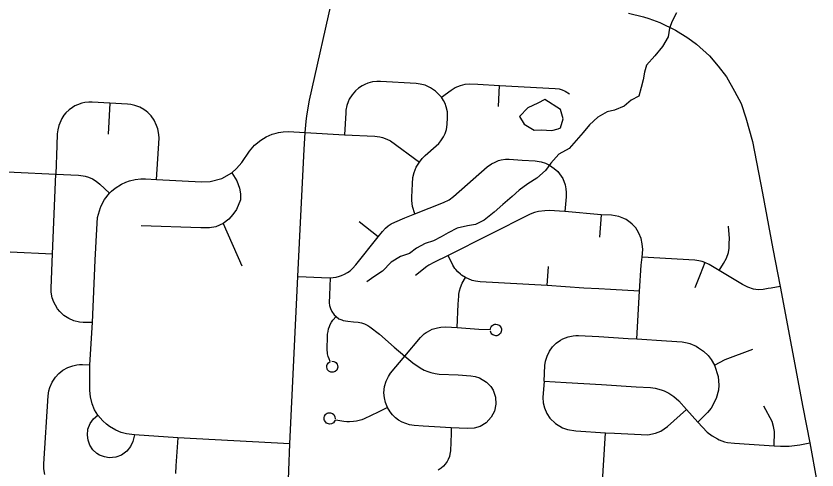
# Model space of a CAD drawing. Extents: x 114843 to 284848, y 317643 to 566895.
# Drawn here: x 206343 to 212390, y 469407 to 472834 of the extents above; entities that cross this region are included whole.
import ezdxf

# ---------------------------------------------------------------- set-up
doc = ezdxf.new("R2010")
doc.units = 0
for name, color, linetype in [('GM_X_County_Road', 7, 'Continuous'), ('GM_X_Minor_Lake', 7, 'Continuous'), ('GM_X_Minor_River', 7, 'Continuous'), ('GM_X_Township_Road', 7, 'Continuous')]:
    doc.layers.add(name, color=color, linetype=linetype)

msp = doc.modelspace()

# ---------------------------------------------------------------- linework, layer by layer
at = {"layer": 'GM_X_County_Road'}
for points in [[(208226.2, 465169), (208296.5, 466836.1), (208340.2, 467787.6), (208350.7, 468035.3), (208366.6, 468443.4), (208380.2, 468800.5), (208409.9, 469605.9), (208470.2, 470868.7), (208496.4, 471376.3), (208519.8, 471827.6), (208527.2, 471955.4), (208533.4, 472039.1), (208538.6, 472079.9), (208558.6, 472199.9), (208743.6, 473015.8)], [(210968, 472856.5), (211080.3, 472829.1), (211121.7, 472816), (211202.8, 472785.2), (211321.9, 472726.9), (211415.4, 472668.7), (211481.1, 472620.4), (211578.1, 472532.6), (211643.4, 472455.1), (211706.7, 472374.2), (211767.9, 472267.7), (211818.2, 472174.5), (211852.3, 472066.2), (211903.5, 471886), (211979.1, 471495.8), (212057.3, 471076.7), (212111.2, 470792.5), (212284.7, 469881.1), (212335.7, 469611.1), (212390.3, 469320.5)]]:
    msp.add_lwpolyline(points, dxfattribs=at)
at = {"layer": 'GM_X_Minor_Lake'}
for points in [[(210335.2, 472204.1), (210283.5, 472175.6), (210207.8, 472141), (210144.4, 472076.4), (210180.9, 472016.6), (210255.2, 471973.3), (210307.1, 471975.7), (210389.1, 471970.4), (210435.8, 471983.6)], [(210435.8, 471983.6), (210454.8, 471989), (210474.2, 472059.2), (210453.7, 472129.1), (210335.2, 472204.1)]]:
    msp.add_lwpolyline(points, dxfattribs=at)
at = {"layer": 'GM_X_Minor_River'}
msp.add_lwpolyline([(211328.8, 472859.2), (211297.4, 472794.9), (211277.8, 472742.7), (211266.4, 472676.6), (211223, 472604.1), (211165.6, 472533.6), (211104.3, 472463), (211088.7, 472410.8), (211079.2, 472352.7), (211063.7, 472294.6), (211044.3, 472230.3), (210986.6, 472197.8), (210935, 472153.3), (210861.3, 472122.7), (210807.5, 472110.2), (210735.9, 472071.5), (210672.4, 472012.9), (210625, 471954.5), (210573.5, 471894), (210520.1, 471833.5), (210442.5, 471790.8), (210381.1, 471724.2), (210341.6, 471667.8), (210274.1, 471609.2), (210208.6, 471566.6), (210141, 471520), (210089.5, 471471.5), (210018, 471410.8), (209952.6, 471352.2), (209877.1, 471293.5), (209811.5, 471260.9), (209751.6, 471250.4), (209673.9, 471231.7), (209606.2, 471197), (209552.5, 471166.6), (209494.8, 471138), (209433, 471117.5), (209367.4, 471080.9), (209313.8, 471042.4), (209246, 471019.8), (209176.5, 470975.1), (209109.1, 470908.5), (209045.5, 470865.9), (208991.9, 470827.4)], dxfattribs=at)
at = {"layer": 'GM_X_Township_Road'}
for p, q in [((209984.8, 472151.6), (209993.1, 472309.3)), ((207052.1, 472176.4), (207040.3, 471942.1)), ((210761, 471334.5), (210749.6, 471163.5)), ((207907, 471268.4), (208048.1, 470947.5)), ((209076.3, 471166.1), (208932.9, 471280.4)), ((206298, 471054.7), (206619.1, 471039.9)), ((210352.2, 470799.1), (210363.5, 470943.6)), ((210767.9, 469277.6), (210794.4, 469688.7))]:
    msp.add_line(p, q, dxfattribs=at)
for points in [[(209389.7, 471732.1), (209409.7, 471757.4), (209422.7, 471771.1), (209433.2, 471780.7), (209516.4, 471854), (209534.9, 471872.1), (209551.5, 471892), (209570, 471921.1), (209582.8, 471948.4), (209592.1, 471977.1), (209598.7, 472015.3), (209601.9, 472067.7), (209599.9, 472110.8), (209591.6, 472148.8), (209582.8, 472173.3), (209571.5, 472196.6), (209556.4, 472220.4), (209510.9, 472266), (209471.6, 472293.1), (209431.8, 472310.9), (209393.9, 472320.9), (209363.9, 472324.4), (209094.6, 472340.1), (209068.5, 472340.3), (209034, 472336.3), (209000.4, 472327.5), (208976.2, 472317.9), (208956.9, 472308), (208928.1, 472288.9), (208905.3, 472269), (208880, 472239.6), (208859.6, 472206.6), (208850.6, 472187), (208841, 472158.4), (208834.4, 472124.6), (208832.8, 472104.4), (208823.9, 471937.7)], [(209556.4, 472220.4), (209629.6, 472275.5), (209659.5, 472293.8), (209699.7, 472310.5), (209733.7, 472318.7), (209768.4, 472322.1), (209828.7, 472319.5), (209993.1, 472309.3), (210414.3, 472286.9), (210444, 472283.8), (210466.3, 472277.6), (210488.7, 472268.1), (210521.9, 472247)], [(207404.3, 471600.6), (207423.3, 471912.5), (207420.8, 471940.9), (207413.1, 471983.7), (207405, 472008.6), (207385.9, 472047.7), (207363.1, 472079.6), (207338.9, 472104.7), (207325.5, 472115.9), (207307.8, 472128.6), (207277.3, 472145.6), (207240.6, 472159.4), (207210.8, 472166.1), (207185, 472168.9), (207052.1, 472176.4), (206918.2, 472183.9), (206892, 472184), (206861.7, 472180.7), (206840.4, 472176.1), (206807.3, 472164.8), (206787.7, 472155.5), (206768.8, 472144.5), (206744.3, 472126.5), (206719.2, 472102.4), (206705.3, 472085.6), (206688.5, 472060.2), (206666, 472008.3), (206658.2, 471974.4), (206655.3, 471945.5), (206651.9, 471856.8), (206643.4, 471639.8)], [(208409.9, 469605.9), (207565, 469650.9), (207237.9, 469673), (207177.1, 469680), (207136.2, 469691.1), (207097, 469707.1), (207050, 469734.6), (207026, 469752.9), (206999.4, 469777.7), (206961.1, 469820.1), (206937.1, 469861.2), (206918.2, 469906), (206904.6, 469958.9), (206899.6, 470007.3), (206900.5, 470056.7), (206901.5, 470200.4), (206920.1, 470519.6), (206941.7, 470992), (206953.1, 471225.9), (206959.1, 471313.3), (206980.5, 471388.8), (206982.8, 471394.5), (206996.1, 471421.9), (207011.7, 471448.1), (207049.4, 471495.8), (207065.2, 471511.6), (207093.2, 471535.1), (207139.3, 471564.5), (207172.5, 471579.9), (207201.2, 471590), (207242.6, 471600), (207285, 471604.7), (207321.5, 471604.7), (207404.3, 471600.6), (207742.9, 471581.5), (207809.9, 471584.1), (207898, 471608.2), (207972.1, 471650.7), (208009, 471682.6), (208048.5, 471729.6), (208106.8, 471812.7), (208144.7, 471858.1), (208191.2, 471897.4), (208232.9, 471922.7), (208277.7, 471941.9), (208306.9, 471950.7), (208324.8, 471954.7), (208361, 471960), (208397.7, 471961.4), (208527.2, 471955.4)], [(208527.2, 471955.4), (208823.9, 471937.7), (209052.3, 471927.1), (209068.8, 471925.7), (209090.3, 471922.3), (209111.3, 471917.1), (209143.9, 471905.1), (209170.7, 471891), (209389.7, 471732.1)], [(208470.2, 470868.7), (208533.2, 470865.2), (208648.6, 470861.3), (208715.5, 470857.6), (208738.4, 470859.8), (208760.7, 470863.1), (208785.4, 470869.4), (208801.5, 470874.9), (208822.9, 470884.4), (208845, 470897), (208865.7, 470911.8), (208873.9, 470918.6), (208884.8, 470928.7), (208909.1, 470956.2), (209076.3, 471166.1), (209109.7, 471207.9), (209131.7, 471231.7), (209152.4, 471249.5), (209176.8, 471265.9), (209202.8, 471278.8), (209278.8, 471309.9), (209355.3, 471340.4), (209571.9, 471425.8), (209612.7, 471447.1), (209645, 471471.1), (209899.9, 471694.9), (209933.7, 471717.7), (209959.6, 471731.5), (209986.3, 471742.3), (210006.5, 471747.3), (210038.5, 471752.3), (210067.5, 471752.5), (210165.5, 471747), (210261.5, 471739.8), (210307.8, 471733.6), (210341.8, 471722.8), (210371.9, 471708.7), (210406, 471684.1), (210433.5, 471659.6), (210470.4, 471608.4), (210489, 471560.9), (210494.5, 471530.3), (210496.6, 471502.9), (210496.9, 471470.4), (210487.3, 471358)], [(209355.3, 471340.4), (209336.7, 471397.4), (209330.7, 471442), (209330.7, 471466.3), (209336.2, 471567.5), (209340.2, 471616.1), (209349, 471652.7), (209364.9, 471692), (209389.7, 471732.1)], [(205349.3, 471681.9), (205408.4, 471679.4), (205443.6, 471679.7), (205522.1, 471685.6), (205582.4, 471686.6), (206329.9, 471654.2), (206643.4, 471639.8), (206815, 471632.5), (206832.3, 471631.2), (206849.6, 471628.6), (206866.7, 471624.9), (206891.6, 471617), (206919.6, 471604.7), (206949.5, 471586.6), (206976.5, 471564.4), (207049.4, 471495.8)], [(206920.1, 470519.6), (206850.5, 470520.5), (206821.8, 470523.3), (206779.4, 470533.7), (206742, 470550.2), (206705.3, 470574.4), (206673.3, 470604.4), (206656.8, 470624.9), (206640.4, 470650.8), (206628.9, 470674.3), (206617.5, 470707.3), (206610, 470750.1), (206609.3, 470780.5), (206619.1, 471039.9), (206643.4, 471639.8)], [(207972.1, 471650.7), (208009.7, 471590.7), (208031.6, 471533.7), (208038.4, 471490.6), (208037.7, 471446.9), (208007.1, 471374.2), (207980, 471335.2), (207950.2, 471299.8), (207907, 471268.4), (207852.3, 471243.2), (207803.7, 471235.6), (207739.5, 471236.1), (207287.9, 471251.3)], [(211030.1, 470396.8), (211051.6, 470757.4), (211063.2, 470953.7), (211071.7, 471014.2), (211074.4, 471072.3), (211071.3, 471114), (211061.9, 471154.9), (211046.4, 471193.8), (211032.8, 471218.5), (211021.6, 471234.4), (210995.6, 471263.4), (210980.9, 471276.2), (210948.6, 471297.9), (210931.3, 471306.7), (210894.7, 471319.9), (210839.2, 471330.7), (210761, 471334.5), (210487.3, 471358), (210369.4, 471365.3), (210336.3, 471364.4), (210286.8, 471357.6), (210256.6, 471349.9), (210225.8, 471337.7), (209605, 471025.7), (209498.9, 470974.1), (209459.8, 470952.4), (209445.9, 470943.6), (209359.2, 470874.6)], [(211651, 470912.3), (211684.7, 470965.6), (211706.5, 471006.1), (211722.2, 471048), (211726.1, 471082.8), (211728.5, 471117.7), (211729, 471154.6), (211721.1, 471247.9)], [(211051.6, 470757.4), (210832.7, 470768.5), (210743.9, 470774.8), (210631.2, 470781), (210352.2, 470799.1), (209846.8, 470828.2), (209812.6, 470832.6), (209787.9, 470838.7), (209736.9, 470859.3), (209707.7, 470878.8), (209698.3, 470886.2), (209679.6, 470903.4), (209663.7, 470921.2), (209657.3, 470929.4), (209641.1, 470954.3), (209605, 471025.7)], [(212111.2, 470792.5), (212044.4, 470778.7), (212021.4, 470776.5), (211983.3, 470769.5), (211946.6, 470768), (211910.2, 470772.8), (211868.7, 470786.3), (211828.5, 470806.5), (211651, 470912.3), (211576.7, 470957.7), (211543.2, 470974.1), (211524.3, 470980.6), (211498.4, 470986.7), (211468.1, 470990), (211071.7, 471014.2)], [(211543.2, 470974.1), (211509.2, 470882.7), (211467.6, 470783.3)], [(208715.5, 470857.6), (208709.2, 470725.8), (208707.9, 470669.9), (208710.4, 470648.4), (208716.6, 470625.5), (208727, 470603.7), (208744.8, 470579.2), (208759.4, 470564.7), (208781, 470549.5), (208803.6, 470540.9), (208813.8, 470536.4), (208847.7, 470529.4), (208892.4, 470526.8), (208927.7, 470523), (208952.4, 470517.4), (208974, 470509.4), (208998.2, 470497.8), (209014.4, 470488.6), (209086.3, 470431.5), (209199.1, 470335.4), (209279.2, 470267.6), (209338.9, 470216.9), (209394.5, 470177.2), (209424.7, 470161.2), (209451.4, 470151), (209476, 470142.9), (209507.6, 470135.4), (209538.9, 470131.7), (209681.9, 470124.6), (209775.9, 470118.9), (209810.5, 470112.6), (209843.3, 470103.9), (209896.4, 470069.8), (209927.5, 470037.6), (209944.5, 470008.7), (209962.1, 469956.2), (209965.3, 469903.2), (209956.1, 469852.5), (209930.7, 469804.9), (209892.1, 469763.4), (209848.2, 469736.4), (209803.4, 469722.6), (209750.2, 469719.4), (209628.8, 469726.1)], [(209673.4, 470482.6), (209682.4, 470658.8), (209685.8, 470719.4), (209687.1, 470734.1), (209691.6, 470760.2), (209699, 470785.7), (209712.4, 470816.8), (209736.9, 470859.3)], [(208727.4, 470228.2), (208743.7, 470226.1), (208751.3, 470222.7), (208758, 470217.9), (208768.1, 470204.9), (208771.1, 470197.2), (208772.6, 470184.4), (208768.6, 470168.6), (208764.4, 470161.5), (208752.4, 470150.6), (208737, 470145), (208720.7, 470145.6), (208705.9, 470152.5), (208694.8, 470164.4), (208691.6, 470170.9), (208688.8, 470187.1), (208689.8, 470195.3), (208692.3, 470203.2), (208701.6, 470216.7), (208715.4, 470225.7), (208706.4, 470246.6), (208700.5, 470264.8), (208696.2, 470283.5), (208692.2, 470321.5), (208694.9, 470411.9), (208696.1, 470432), (208698.8, 470452), (208703.4, 470472.5), (208709, 470489.6), (208716, 470506.1), (208724.5, 470522), (208734.4, 470537.1), (208759.4, 470564.7)], [(209279.2, 470267.6), (209396.8, 470407), (209425.2, 470434), (209441, 470445.7), (209449.4, 470451.1), (209486.2, 470469.1), (209525.4, 470481.2), (209551.6, 470485.8), (209588.6, 470486.9), (209673.4, 470482.6), (209837.6, 470471.5), (209923.6, 470466.7), (209924.4, 470474), (209926.9, 470481.8), (209930.7, 470489), (209936, 470495.3), (209942.3, 470500.4), (209949.5, 470504.3), (209958.7, 470506.9), (209966.9, 470507.5), (209975.1, 470506.6), (209982.9, 470504.1), (209990.1, 470500.2), (209996.4, 470494.9), (210001.6, 470488.5), (210005.5, 470481.2), (210007.8, 470473.4), (210008.6, 470465.2), (210007.1, 470452.3), (210004.4, 470444.5), (210000.2, 470437.5), (209994.7, 470431.4), (209988.1, 470426.5), (209980.7, 470423), (209972.8, 470420.9), (209964.6, 470420.5), (209957.6, 470421.3), (209949.6, 470423.9), (209942.4, 470427.9), (209936, 470433.2), (209930.8, 470439.7), (209924.4, 470454.9)], [(210329.6, 470077.3), (210334.8, 470196.5), (210340.1, 470228.7), (210352.2, 470267.4), (210370.3, 470303.7), (210394.7, 470337.9), (210422.4, 470365.2), (210454.1, 470387.7), (210471.2, 470396.9), (210512.2, 470412.9), (210550.8, 470421.2), (210570.5, 470422.9), (210590.3, 470423.1), (210744.2, 470414.6), (210964.1, 470400.8), (211030.1, 470396.8), (211253.4, 470382.8), (211373.7, 470374.4), (211410.9, 470367.3), (211431.6, 470361.1), (211477.1, 470341.4), (211497, 470330), (211534.4, 470303.4), (211567.6, 470271.8), (211592, 470240.6), (211615.5, 470198.9), (211644, 470112.3), (211648.6, 470046.7), (211645.6, 470010.6), (211629.1, 469946.8), (211591.5, 469874.5), (211564.2, 469841.4), (211490, 469768.2)], [(209628.8, 469726.1), (209501.7, 469733.9), (209417.9, 469738.3), (209348.9, 469743.2), (209314.9, 469748.2), (209286.9, 469757), (209259.6, 469768.7), (209232, 469784.1), (209208.2, 469801.7), (209186, 469824.2), (209167.8, 469847), (209147.1, 469880.1), (209132.9, 469917.9), (209125, 469951.9), (209121.5, 469989.4), (209126.3, 470037.9), (209137.4, 470076.7), (209154.6, 470113.1), (209170.1, 470137.3), (209279.2, 470267.6)], [(211615.5, 470198.9), (211696.8, 470241.1), (211905.5, 470319.4)], [(206561.4, 469374), (206554.2, 469417), (206553.8, 469454), (206586.9, 469966.8), (206592.4, 470005.5), (206599.4, 470030.7), (206616.7, 470070.6), (206640.5, 470107), (206667, 470135.8), (206697.5, 470160.1), (206735.4, 470181.2), (206772, 470194.3), (206801.6, 470200.4), (206823, 470202.5), (206846.1, 470202.6), (206901.5, 470200.4)], [(210329.6, 470077.3), (210320.4, 469954.6), (210323.1, 469915.1), (210332.1, 469876.6), (210351, 469832.7), (210372.9, 469799.4), (210415, 469757.1), (210467.9, 469725.2), (210507.1, 469711.7), (210568.7, 469703), (210794.4, 469688.7), (210862.7, 469685), (211112.1, 469672.5), (211171.5, 469684.2), (211212.4, 469701.5), (211262.7, 469735.6), (211404.9, 469864.6)], [(210329.6, 470077.3), (210495.7, 470068.9), (210763.4, 470051.8), (211024.2, 470036.2), (211133.2, 470029.1), (211168.3, 470024.3), (211213.6, 470012.6), (211235.7, 470004.4), (211271.5, 469987.1), (211310.7, 469961.1), (211346.1, 469930), (211404.9, 469864.6), (211490, 469768.2), (211561.3, 469693.9), (211598, 469665.2), (211638.3, 469641.8), (211651, 469635.8), (211692.8, 469620.7), (211714.4, 469615.5), (211768.3, 469608.8), (211877.3, 469601.8), (212067.1, 469590.8), (212115.1, 469587.9), (212179.6, 469587.6), (212261.3, 469598.3), (212335.7, 469611.1)], [(209147.1, 469880.1), (209076.5, 469842.7), (208972.6, 469792.5), (208953.1, 469785.4), (208933.1, 469779.8), (208912.7, 469775.7), (208892, 469773.3), (208861.3, 469771.1), (208840.1, 469771.1), (208818.9, 469772.6), (208772.8, 469779.9), (208752, 469784.1), (208749, 469775.8), (208739.2, 469763.4), (208725.3, 469755.8), (208709.6, 469754.2), (208694.9, 469757.9), (208687.8, 469761.8), (208681.5, 469767), (208672.5, 469780.5), (208670.1, 469788.3), (208669.3, 469796.4), (208670.2, 469804.5), (208672.5, 469812.3), (208680, 469824.9), (208685.8, 469830.6), (208692.8, 469835.1), (208700.4, 469838.1), (208708.5, 469839.7), (208716.8, 469839.6), (208732.4, 469834.8), (208743.3, 469824.9), (208751.4, 469809.7), (208753.4, 469792.6)], [(212067.1, 469590.8), (212069.4, 469696.6), (212063.1, 469735.3), (212051, 469773.8), (211988.3, 469889.8)], [(207237.9, 469673), (207224.5, 469622.2), (207208, 469585.5), (207179.7, 469549.4), (207138.8, 469519.4), (207096.6, 469503.7), (207047.7, 469500), (207010.4, 469505.5), (206973.5, 469520), (206953.6, 469532.3), (206923.5, 469560.2), (206900.9, 469594.1), (206887, 469631.6), (206882, 469671.3), (206886.6, 469714.3), (206903.8, 469759), (206927.4, 469792.4), (206961.1, 469820.1)], [(209628.8, 469726.1), (209629.7, 469682.4), (209622.5, 469552.1), (209619.6, 469527.2), (209614.9, 469509), (209605.5, 469485.4), (209597.3, 469470.4), (209584.1, 469451.5), (209570.9, 469436.9), (209552.1, 469420.7), (209529.4, 469406.3)], [(207565, 469650.9), (207549.7, 469439.1), (207547.2, 469381.2)]]:
    msp.add_lwpolyline(points, dxfattribs=at)

doc.saveas('drawing.dxf')
